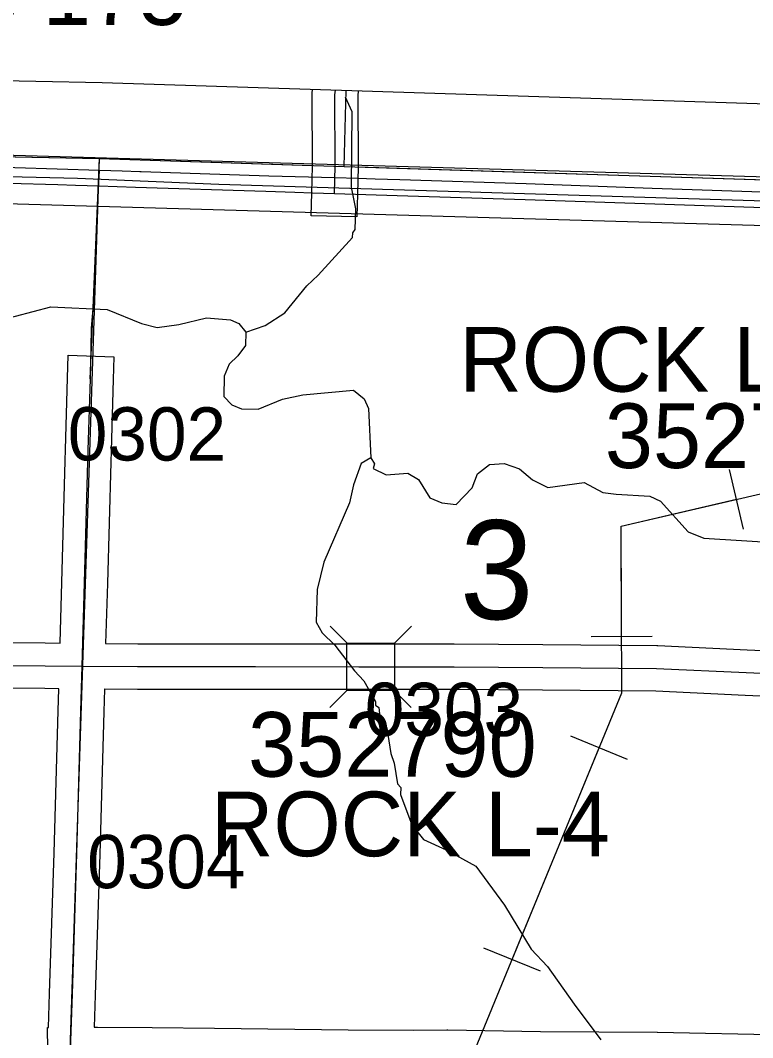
# Model space of a CAD drawing. Extents: x -157.2 to -99.3, y 12.2 to 46.2.
# Drawn here: x -113.887 to -112.924, y 33.092 to 34.429 of the extents above; entities that cross this region are included whole.
import ezdxf

# ---------------------------------------------------------------- set-up
doc = ezdxf.new("R2010")
doc.units = 0
for name, color, linetype in [('tdCoClipBndry', 7, 'Continuous'), ('tdCoCoBndry', 7, 'Continuous'), ('tdCoCoBndryPart', 7, 'Continuous'), ('tdCoDivCarto', 7, 'Continuous'), ('tdCoHydroRiver', 7, 'Continuous'), ('tdCoPipe', 7, 'Continuous'), ('tdCoPriCL', 7, 'Continuous'), ('tdCoPriDiv', 7, 'Continuous'), ('tdCoSecRdNmbr', 7, 'Continuous'), ('tdCoSecRteBand', 7, 'Continuous'), ('tdCoSecRteCL', 7, 'Continuous'), ('tdCoSectLine', 7, 'Continuous'), ('tdCoSectLinePart', 7, 'Continuous'), ('tdCoSectNmbr', 7, 'Continuous'), ('tdCoStrucSec', 7, 'Continuous'), ('tdCoStrucSecCoName', 7, 'Continuous'), ('tdCoStrucSecFHWANum', 7, 'Continuous'), ('tdCoSurfAsphalt', 7, 'Continuous'), ('tdCoSurfEarth', 7, 'Continuous'), ('tdCoSurfGravel', 7, 'Continuous'), ('tdCoSurfLNO', 7, 'Continuous'), ('tdCoTwpBndryShd', 7, 'Continuous')]:
    doc.layers.add(name, color=color, linetype=linetype)

msp = doc.modelspace()

# ---------------------------------------------------------------- linework, layer by layer
at = {"layer": 'tdCoClipBndry'}
msp.add_lwpolyline([(-114.3541, 35.2589), (-114.3899, 34.3598), (-113.7794, 34.3475), (-110.7864, 34.2515)], dxfattribs=at)
at = {"layer": 'tdCoCoBndry'}
msp.add_lwpolyline([(-114.3294, 40.2124), (-114.3469, 39.2417), (-114.3573, 38.2474), (-114.3916, 37.2518), (-114.4337, 36.2575), (-114.454, 35.261), (-114.4939, 34.2619), (-113.7826, 34.2475), (-113.4614, 34.2371), (-112.7818, 34.2155), (-112.4631, 34.2058), (-111.7863, 34.1822), (-111.4683, 34.1721), (-111.0103, 34.1564)], dxfattribs=at)
at = {"layer": 'tdCoCoBndryPart'}
for points in [[(-114.4639, 34.2613), (-113.7826, 34.2475), (-113.5032, 34.2384)], [(-113.4433, 34.2365), (-112.8118, 34.2164)]]:
    msp.add_lwpolyline(points, dxfattribs=at)
at = {"layer": 'tdCoDivCarto'}
for points in [[(-113.7829, 34.2319), (-113.8939, 34.2356), (-114.0608, 34.2396), (-114.2327, 34.2438), (-114.4041, 34.2479), (-114.4411, 34.2488)], [(-113.7829, 34.2319), (-113.8939, 34.2356), (-114.0608, 34.2396), (-114.2327, 34.2438), (-114.4041, 34.2479), (-114.4411, 34.2488)], [(-114.4953, 34.2297), (-114.4202, 34.2278), (-114.2446, 34.2238), (-114.0727, 34.2194), (-113.9018, 34.2153), (-113.8375, 34.2133)], [(-114.4953, 34.2297), (-114.4202, 34.2278), (-114.2446, 34.2238), (-114.0727, 34.2194), (-113.9018, 34.2153), (-113.8375, 34.2133)], [(-113.7529, 34.2309), (-113.7829, 34.2319)], [(-113.7529, 34.2309), (-113.7829, 34.2319)], [(-113.7299, 34.2302), (-113.7529, 34.2309)], [(-113.7299, 34.2302), (-113.7529, 34.2309)], [(-113.4733, 34.2221), (-113.5604, 34.2246), (-113.7281, 34.2301), (-113.7299, 34.2302)], [(-113.4733, 34.2221), (-113.5604, 34.2246), (-113.7281, 34.2301), (-113.7299, 34.2302)], [(-113.8375, 34.2133), (-113.8145, 34.2126)], [(-113.8375, 34.2133), (-113.8145, 34.2126)], [(-113.8145, 34.2126), (-113.7838, 34.2117)], [(-113.8145, 34.2126), (-113.7838, 34.2117)], [(-113.4433, 34.2213), (-113.4733, 34.2221)], [(-113.4433, 34.2213), (-113.4733, 34.2221)], [(-113.4203, 34.2206), (-113.4433, 34.2213)], [(-113.4203, 34.2206), (-113.4433, 34.2213)], [(-112.7817, 34.1996), (-112.8859, 34.2025), (-113.0564, 34.2084), (-113.222, 34.2143), (-113.3881, 34.2197), (-113.4203, 34.2206)], [(-112.7817, 34.1996), (-112.8859, 34.2025), (-113.0564, 34.2084), (-113.222, 34.2143), (-113.3881, 34.2197), (-113.4203, 34.2206)], [(-113.7838, 34.2117), (-113.7357, 34.2102), (-113.5644, 34.2046), (-113.5259, 34.2034)], [(-113.7838, 34.2117), (-113.7357, 34.2102), (-113.5644, 34.2046), (-113.5259, 34.2034)], [(-113.5259, 34.2034), (-113.5029, 34.2026)], [(-113.5259, 34.2034), (-113.5029, 34.2026)], [(-113.5029, 34.2026), (-113.4738, 34.2017)], [(-113.5029, 34.2026), (-113.4738, 34.2017)], [(-113.4738, 34.2017), (-113.3915, 34.199), (-113.2233, 34.1937), (-113.053, 34.1879), (-112.8838, 34.1823), (-112.8331, 34.1808)], [(-113.4738, 34.2017), (-113.3915, 34.199), (-113.2233, 34.1937), (-113.053, 34.1879), (-112.8838, 34.1823), (-112.8331, 34.1808)]]:
    msp.add_lwpolyline(points, dxfattribs=at)
at = {"layer": 'tdCoHydroRiver'}
for points in [[(-113.5906, 34.0194), (-113.5651, 34.0282), (-113.5394, 34.0449), (-113.5101, 34.0804), (-113.4956, 34.0942), (-113.4501, 34.1436), (-113.45, 34.1499), (-113.4467, 34.1545), (-113.446, 34.1813), (-113.4516, 34.2099), (-113.4506, 34.3092), (-113.4595, 34.3284)], [(-114.616, 34.0254), (-114.5653, 34.0304), (-114.5121, 34.0164), (-114.448, 33.991), (-114.4044, 33.971), (-114.3808, 33.9656), (-114.3113, 33.9686), (-114.2576, 33.9735), (-114.137, 34.0004), (-113.9866, 34.0186), (-113.9168, 34.0341), (-113.8469, 34.0528), (-113.7728, 34.0493), (-113.7276, 34.0308), (-113.7072, 34.0256), (-113.6787, 34.0296), (-113.6422, 34.0381), (-113.6107, 34.0357), (-113.5998, 34.0307), (-113.5906, 34.0194)], [(-113.5906, 34.0194), (-113.591, 34.002), (-113.6009, 33.9881), (-113.6122, 33.9773), (-113.6189, 33.9617), (-113.6196, 33.9349), (-113.6088, 33.9236), (-113.5963, 33.9186), (-113.5743, 33.918), (-113.5424, 33.9314), (-113.5154, 33.937), (-113.449, 33.9432), (-113.4351, 33.9318), (-113.4291, 33.919), (-113.426, 33.8542)], [(-113.426, 33.8542), (-113.4388, 33.8467), (-113.449, 33.8185), (-113.4544, 33.795), (-113.4879, 33.717), (-113.4968, 33.6809), (-113.4979, 33.6383), (-113.4903, 33.6239), (-113.4734, 33.6077), (-113.4475, 33.5739), (-113.4352, 33.561), (-113.4201, 33.5338), (-113.4202, 33.529), (-113.4156, 33.5258), (-113.4143, 33.5131), (-113.4052, 33.4987), (-113.3998, 33.4654), (-113.3954, 33.4527), (-113.3913, 33.4257), (-113.3867, 33.4209), (-113.387, 33.4114), (-113.3722, 33.3716), (-113.3569, 33.3523), (-113.3273, 33.3389), (-113.2884, 33.3174), (-113.2503, 33.2659), (-113.2155, 33.2082), (-113.194, 33.1856), (-113.159, 33.1358), (-113.1239, 33.0891)], [(-113.426, 33.8542), (-113.4215, 33.8462), (-113.4232, 33.8399), (-113.4061, 33.8316), (-113.3776, 33.834), (-113.3637, 33.8258), (-113.3485, 33.8017), (-113.3329, 33.795), (-113.314, 33.7929), (-113.2929, 33.8145), (-113.2861, 33.8332), (-113.2701, 33.8455), (-113.2511, 33.8465), (-113.2308, 33.8397), (-113.2138, 33.8251), (-113.1935, 33.8151), (-113.146, 33.8217), (-113.1211, 33.8085), (-113.1038, 33.8064), (-113.0597, 33.8037), (-113.0457, 33.7971), (-113.0089, 33.7567), (-112.9886, 33.7483), (-112.8893, 33.7425)]]:
    msp.add_lwpolyline(points, dxfattribs=at)
at = {"layer": 'tdCoPipe'}
for p, q in [((-112.9365, 33.7603), (-112.9547, 33.8388)), ((-113.0564, 33.6192), (-113.1368, 33.6189)), ((-113.0887, 33.4575), (-113.1633, 33.4882)), ((-113.2032, 33.1791), (-113.2776, 33.2097))]:
    msp.add_line(p, q, dxfattribs=at)
for points in [[(-119.4133, 23.3327), (-118.333, 25.1143), (-118.3187, 25.3672), (-117.6223, 26.3197), (-117.3909, 27.0221), (-117.0238, 27.405), (-116.786, 27.3853), (-116.0353, 28.8965), (-115.8147, 28.963), (-115.031, 30.6247), (-114.8226, 30.6278), (-113.9839, 31.9526), (-113.7493, 31.9569), (-113.0964, 33.545), (-113.0972, 33.7644), (-112.3442, 33.9392), (-112.3543, 34.3663), (-112.164, 34.6114)], [(-113.0966, 33.619), (-113.0972, 33.7644), (-112.9456, 33.7996)], [(-113.2405, 33.1945), (-113.126, 33.4729)]]:
    msp.add_lwpolyline(points, dxfattribs=at)
at = {"layer": 'tdCoPriCL'}
msp.add_lwpolyline([(-115.3139, 34.4619), (-115.251, 34.3953), (-115.2315, 34.3762), (-115.2103, 34.3603), (-115.1265, 34.3077), (-115.0271, 34.27), (-114.9774, 34.2581), (-114.9321, 34.2506), (-114.8763, 34.2459), (-114.3928, 34.2359), (-113.8117, 34.222), (-113.626, 34.2138), (-112.4631, 34.1786), (-112.0953, 34.1683), (-111.4057, 34.1456), (-110.9465, 34.1312)], dxfattribs=at)
at = {"layer": 'tdCoPriDiv'}
for points in [[(-115.7632, 34.8152), (-115.6831, 34.7964), (-115.6097, 34.7692), (-115.5687, 34.7492), (-115.5336, 34.7291), (-115.5054, 34.7096), (-115.4843, 34.6928), (-115.4631, 34.6759), (-115.4206, 34.6315), (-115.353, 34.5553), (-115.2975, 34.4917), (-115.1988, 34.3936), (-115.1596, 34.3685), (-115.1229, 34.3469), (-115.1056, 34.3383), (-115.0496, 34.3138), (-115.0101, 34.3005), (-114.9746, 34.2913), (-114.9471, 34.2858), (-114.9269, 34.2826), (-114.9074, 34.2812), (-114.7952, 34.278), (-110.6483, 34.1588)], [(-115.7705, 34.761), (-115.7057, 34.7438), (-115.6378, 34.7171), (-115.5885, 34.6899), (-115.5438, 34.6586), (-115.5142, 34.6336), (-115.486, 34.6059), (-115.3244, 34.4247), (-115.2742, 34.3729), (-115.2282, 34.3349), (-115.1747, 34.2996), (-115.0957, 34.2602), (-115.0603, 34.2472), (-115.0144, 34.2338), (-114.9716, 34.2255), (-114.9361, 34.2201), (-114.9066, 34.2179), (-114.8443, 34.2156), (-110.6683, 34.0947)]]:
    msp.add_lwpolyline(points, dxfattribs=at)
at = {"layer": 'tdCoSecRteBand'}
for points in [[(-113.4427, 34.3367), (-113.4432, 34.33), (-113.4429, 34.2376), (-113.4429, 34.2371), (-113.4429, 34.2367), (-113.4438, 34.2009), (-113.4445, 34.1709), (-113.5045, 34.1724), (-113.5038, 34.2024), (-113.5029, 34.2378), (-113.5033, 34.331), (-113.5033, 34.3323), (-113.5032, 34.3336), (-113.5027, 34.3386)], [(-113.967, 33.6114), (-113.8541, 33.6107), (-113.8541, 33.6107), (-113.8541, 33.6107), (-113.8347, 33.6105), (-113.8347, 33.6111), (-113.8325, 33.6904), (-113.828, 33.85), (-113.828, 33.85), (-113.828, 33.85), (-113.8276, 33.8652), (-113.8248, 33.9589), (-113.8239, 33.9889), (-113.764, 33.9871), (-113.7649, 33.9571), (-113.7676, 33.8634), (-113.7681, 33.8483), (-113.7725, 33.6888), (-113.7747, 33.6101), (-113.7326, 33.6097), (-113.5778, 33.6097), (-113.5778, 33.6097), (-113.4419, 33.6095), (-113.3166, 33.6095), (-113.3165, 33.6095), (-113.2001, 33.6087), (-113.2001, 33.6087), (-113.2, 33.6087), (-113.0503, 33.6072), (-113.0498, 33.6072), (-113.0492, 33.6072), (-112.9314, 33.6018), (-112.8399, 33.5978)], [(-113.8509, 33.076), (-113.8511, 33.1054), (-113.8499, 33.1054), (-113.8483, 33.1498), (-113.8424, 33.3349), (-113.8372, 33.5217), (-113.8364, 33.5505), (-113.8545, 33.5507), (-113.9674, 33.5514)], [(-112.8426, 33.5379), (-112.934, 33.5418), (-112.9341, 33.5418), (-112.9341, 33.5418), (-113.0514, 33.5472), (-113.2005, 33.5487), (-113.3168, 33.5495), (-113.442, 33.5495), (-113.442, 33.5495), (-113.442, 33.5495), (-113.5779, 33.5497), (-113.7327, 33.5497), (-113.7328, 33.5497), (-113.733, 33.5497), (-113.7758, 33.5501), (-113.7764, 33.5501), (-113.7772, 33.5201), (-113.7824, 33.3332), (-113.7824, 33.3331), (-113.7824, 33.333), (-113.7883, 33.1478), (-113.7883, 33.1478), (-113.7883, 33.1477), (-113.7898, 33.1057), (-113.7857, 33.1058), (-113.7855, 33.1058), (-113.7853, 33.1058), (-113.7136, 33.1051), (-113.6317, 33.1043), (-113.6316, 33.1043), (-113.6316, 33.1043), (-113.4561, 33.1023), (-113.3707, 33.1016), (-113.3261, 33.1023), (-113.3256, 33.1023), (-113.3251, 33.1023), (-113.2034, 33.1001), (-113.0497, 33.0989), (-113.0495, 33.0989), (-113.0494, 33.0989), (-112.8809, 33.0956)]]:
    msp.add_lwpolyline(points, dxfattribs=at)
at = {"layer": 'tdCoSecRteCL'}
for points in [[(-113.4738, 34.2017), (-113.4729, 34.2375), (-113.4733, 34.3312), (-113.4727, 34.3376)], [(-113.8055, 33.5803), (-113.8025, 33.6896), (-113.7981, 33.8491), (-113.7976, 33.8643), (-113.7948, 33.958)], [(-114.8173, 33.5903), (-114.7719, 33.5891), (-114.6457, 33.5886), (-114.478, 33.5866), (-114.3976, 33.5854), (-114.296, 33.5849), (-114.1465, 33.5827), (-113.9672, 33.5814), (-113.8543, 33.5807), (-113.8055, 33.5803)], [(-113.8209, 33.0756), (-113.8183, 33.1488), (-113.8124, 33.334), (-113.8072, 33.5209), (-113.8055, 33.5803)], [(-113.8055, 33.5803), (-113.7327, 33.5797), (-113.5779, 33.5797), (-113.442, 33.5795), (-113.3167, 33.5795), (-113.2003, 33.5787), (-113.0506, 33.5772), (-112.9327, 33.5718), (-112.8412, 33.5679), (-112.8002, 33.5658)]]:
    msp.add_lwpolyline(points, dxfattribs=at)
at = {"layer": 'tdCoSectLine'}
for points in [[(-113.4614, 34.2371), (-113.4587, 34.3372)], [(-114.4939, 34.2619), (-113.7826, 34.2475)], [(-113.8213, 33.0756), (-113.7826, 34.2475)], [(-113.7826, 34.2475), (-113.4614, 34.2371)], [(-113.4614, 34.2371), (-112.7818, 34.2155)]]:
    msp.add_lwpolyline(points, dxfattribs=at)
at = {"layer": 'tdCoSectLinePart'}
for points in [[(-114.4639, 34.2613), (-113.7826, 34.2475)], [(-113.7952, 33.958), (-113.7826, 34.2475)], [(-113.7826, 34.2475), (-113.5032, 34.2384)], [(-113.4433, 34.2365), (-112.8118, 34.2164)]]:
    msp.add_lwpolyline(points, dxfattribs=at)
at = {"layer": 'tdCoStrucSec'}
for p, q in [((-113.4577, 33.6108), (-113.4798, 33.633)), ((-113.3951, 33.6106), (-113.3729, 33.6327)), ((-113.4579, 33.5482), (-113.4801, 33.5261)), ((-113.3953, 33.548), (-113.3732, 33.5258))]:
    msp.add_line(p, q, dxfattribs=at)
msp.add_lwpolyline([(-113.4577, 33.6108), (-113.3951, 33.6106), (-113.3953, 33.548), (-113.4579, 33.5482)], close=True, dxfattribs=at)
at = {"layer": 'tdCoSurfAsphalt'}
msp.add_lwpolyline([(-113.9672, 33.5814), (-113.8543, 33.5807), (-113.8055, 33.5803), (-113.7327, 33.5797), (-113.5779, 33.5797), (-113.442, 33.5795), (-113.3167, 33.5795), (-113.2003, 33.5787), (-113.0506, 33.5772), (-112.9327, 33.5718), (-112.8412, 33.5679), (-112.8002, 33.5658), (-112.7488, 33.5632), (-112.6163, 33.5546), (-112.4879, 33.5472), (-112.4245, 33.5432), (-112.274, 33.5336), (-112.1411, 33.5259), (-111.971, 33.5151), (-111.9078, 33.5109), (-111.8015, 33.5052), (-111.7564, 33.5028), (-111.6642, 33.4976), (-111.5881, 33.4939)], dxfattribs=at)
at = {"layer": 'tdCoSurfEarth'}
msp.add_line((-113.7976, 33.8643), (-113.7948, 33.958), dxfattribs=at)
at = {"layer": 'tdCoSurfGravel'}
msp.add_line((-113.4738, 34.2017), (-113.4729, 34.2375), dxfattribs=at)
for points in [[(-113.4729, 34.2375), (-113.4733, 34.3312), (-113.4727, 34.3376)], [(-113.8055, 33.5803), (-113.8025, 33.6896), (-113.7981, 33.8491), (-113.7976, 33.8643)], [(-113.8661, 31.5451), (-113.8602, 31.7313), (-113.855, 31.9096), (-113.851, 32.0674), (-113.8503, 32.0918), (-113.8457, 32.2578), (-113.8405, 32.4403), (-113.8353, 32.6225), (-113.8289, 32.7939), (-113.8267, 32.8955), (-113.8247, 32.9707), (-113.8209, 33.0756), (-113.8183, 33.1488), (-113.8124, 33.334), (-113.8072, 33.5209), (-113.8055, 33.5803)]]:
    msp.add_lwpolyline(points, dxfattribs=at)
at = {"layer": 'tdCoSurfLNO'}
msp.add_lwpolyline([(-113.7948, 33.958), (-113.7936, 33.9991), (-113.7931, 34.0247), (-113.7909, 34.0553), (-113.7839, 34.2075), (-113.7829, 34.2319)], dxfattribs=at)
at = {"layer": 'tdCoTwpBndryShd'}
msp.add_lwpolyline([(-114.454, 35.261), (-114.4939, 34.2619), (-113.7826, 34.2475), (-113.4614, 34.2371), (-112.7818, 34.2155), (-112.4631, 34.2058), (-111.7863, 34.1822), (-111.4683, 34.1721), (-111.0103, 34.1564)], dxfattribs=at)

# ---------------------------------------------------------------- texts
at = {"layer": 'tdCoSecRdNmbr'}
for s, rotation, p in [('0302', 359.8897, (-113.8246, 33.8508)), ('0303', 359.9133, (-113.4343, 33.4886)), ('0304', 359.913, (-113.7991, 33.2884))]:
    msp.add_text(s, height=0.07, rotation=rotation, dxfattribs=at).set_placement(p)
at = {"layer": 'tdCoSectNmbr'}
msp.add_text('3', height=0.13, rotation=359.9133, dxfattribs=at).set_placement((-113.3092, 33.6421))
at = {"layer": 'tdCoStrucSecCoName'}
for s, p in [('DOUGLAS 175', (-114.4448, 34.4232)), ('ROCK L-256', (-113.3098, 33.9411)), ('ROCK L-4', (-113.6363, 33.3303))]:
    msp.add_text(s, height=0.085, dxfattribs=at).set_placement(p)
at = {"layer": 'tdCoStrucSecFHWANum'}
for s, p in [('352751', (-113.1186, 33.8407)), ('352790', (-113.5875, 33.4349))]:
    msp.add_text(s, height=0.085, dxfattribs=at).set_placement(p)

doc.saveas('drawing.dxf')
